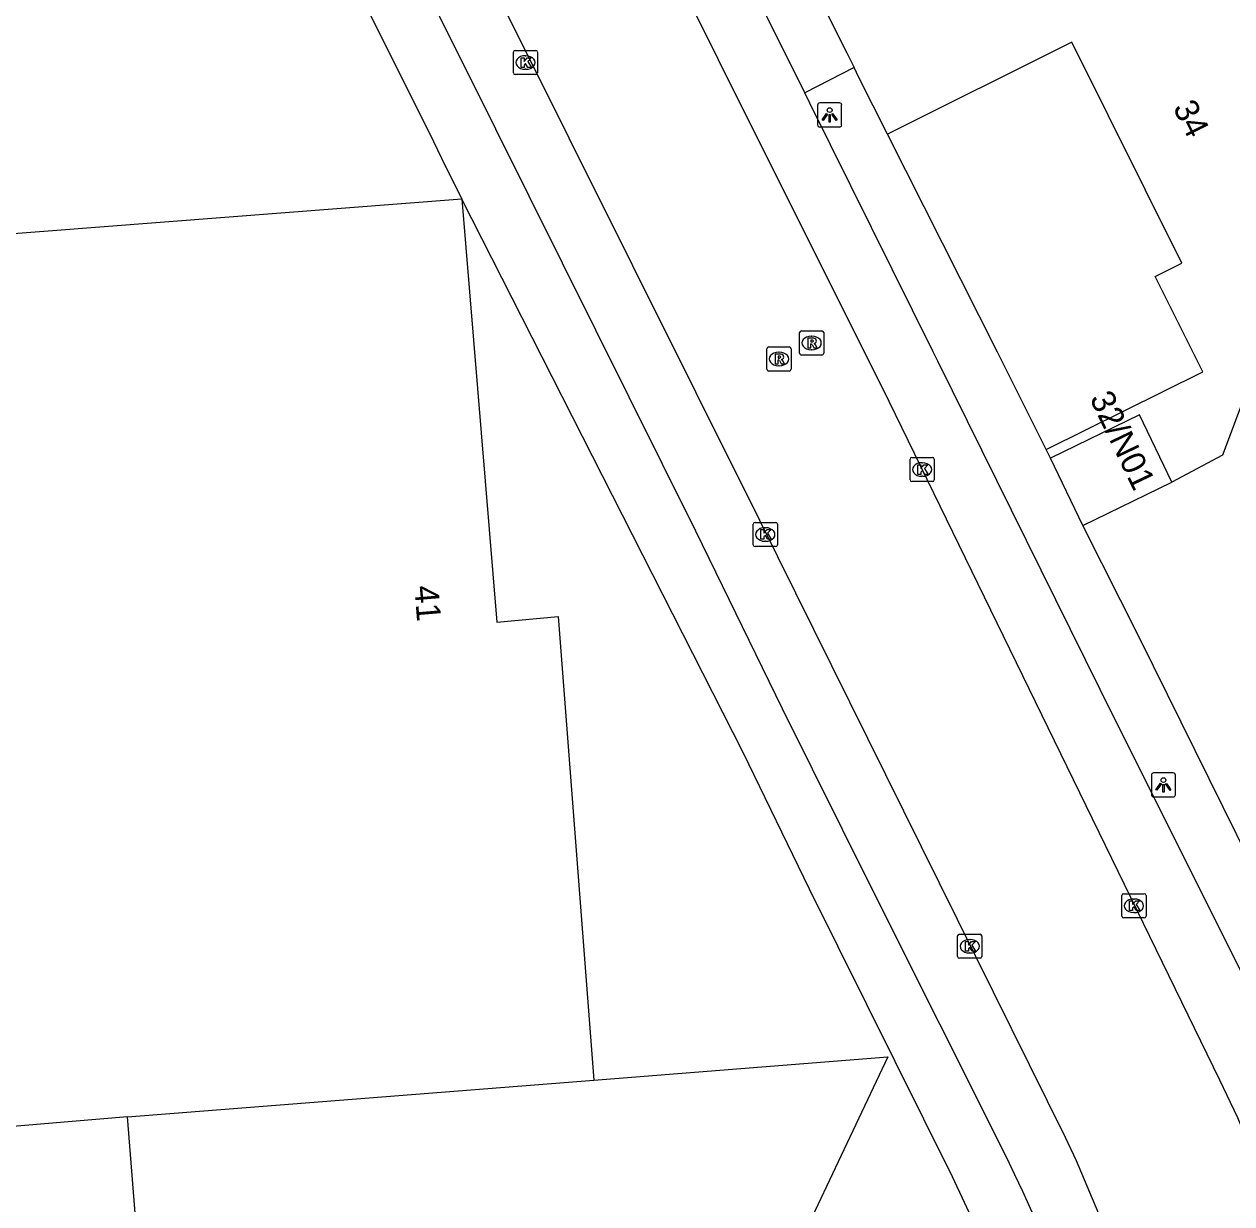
# Model space of a CAD drawing. Extents: x 157793 to 159380, y 380882 to 382313.
# Drawn here: x 158053.94 to 158103.9, y 381421.49 to 381470.3 of the extents above; entities that cross this region are included whole.
import ezdxf

# ---------------------------------------------------------------- set-up
doc = ezdxf.new("R2010")
doc.units = 0
for name, color, linetype in [('IMGEO_Kolk', 7, 'Continuous'), ('IMGEO_Lichtpunt', 7, 'Continuous'), ('IMGEO_Pand', 7, 'Continuous'), ('IMGEO_Pand_nummerreeks', 7, 'Continuous'), ('IMGEO_Rijbaan_lokaal_gesloten', 7, 'Continuous'), ('IMGEO_Rioolput', 7, 'Continuous'), ('IMGEO_Voetpad_open', 7, 'Continuous')]:
    doc.layers.add(name, color=color, linetype=linetype)

msp = doc.modelspace()

# ---------------------------------------------------------------- linework, layer by layer
at = {"layer": 'IMGEO_Kolk'}
for p, q in [((158074.177, 381468.287), (158074.177, 381469.139)), ((158074.252, 381469.213), (158075.104, 381469.213)), ((158075.178, 381469.139), (158075.178, 381468.287)), ((158074.665, 381468.993), (158074.69, 381468.993)), ((158075.104, 381468.213), (158074.252, 381468.213)), ((158074.688, 381468.433), (158074.663, 381468.433)), ((158090.59, 381451.449), (158090.59, 381452.301)), ((158090.665, 381452.375), (158091.517, 381452.375)), ((158091.078, 381452.155), (158091.103, 381452.155)), ((158091.591, 381452.301), (158091.591, 381451.449)), ((158091.101, 381451.595), (158091.076, 381451.595)), ((158091.517, 381451.375), (158090.665, 381451.375)), ((158084.099, 381448.761), (158084.099, 381449.613)), ((158084.174, 381449.687), (158085.026, 381449.687)), ((158085.1, 381449.613), (158085.1, 381448.761)), ((158084.587, 381449.467), (158084.612, 381449.467)), ((158085.026, 381448.687), (158084.174, 381448.687)), ((158084.61, 381448.907), (158084.585, 381448.907)), ((158099.35, 381433.399), (158099.35, 381434.251)), ((158099.425, 381434.325), (158100.277, 381434.325)), ((158099.838, 381434.105), (158099.863, 381434.105)), ((158100.351, 381434.251), (158100.351, 381433.399)), ((158099.861, 381433.545), (158099.836, 381433.545)), ((158100.277, 381433.325), (158099.425, 381433.325)), ((158092.558, 381431.727), (158092.558, 381432.579)), ((158092.633, 381432.653), (158093.485, 381432.653)), ((158093.559, 381432.579), (158093.559, 381431.727)), ((158093.046, 381432.433), (158093.071, 381432.433)), ((158093.485, 381431.653), (158092.633, 381431.653)), ((158093.069, 381431.873), (158093.044, 381431.873))]:
    msp.add_line(p, q, dxfattribs=at)
for points in [[(158074.177, 381468.287), (158074.177, 381469.139)], [(158074.252, 381469.213), (158075.104, 381469.213)], [(158075.178, 381469.139), (158075.178, 381468.287)], [(158074.498, 381468.913), (158074.621, 381468.913), (158074.621, 381468.762), (158074.751, 381468.913), (158074.915, 381468.913), (158074.769, 381468.762), (158074.922, 381468.513), (158074.77, 381468.513), (158074.685, 381468.677), (158074.621, 381468.61), (158074.621, 381468.513), (158074.498, 381468.513), (158074.498, 381468.913)], [(158075.104, 381468.213), (158074.252, 381468.213)], [(158090.59, 381451.449), (158090.59, 381452.301)], [(158090.665, 381452.375), (158091.517, 381452.375)], [(158090.911, 381452.075), (158091.034, 381452.075), (158091.034, 381451.924), (158091.164, 381452.075), (158091.328, 381452.075), (158091.182, 381451.924), (158091.335, 381451.675), (158091.183, 381451.675), (158091.098, 381451.839), (158091.034, 381451.772), (158091.034, 381451.675), (158090.911, 381451.675), (158090.911, 381452.075)], [(158091.591, 381452.301), (158091.591, 381451.449)], [(158091.517, 381451.375), (158090.665, 381451.375)], [(158084.099, 381448.761), (158084.099, 381449.613)], [(158084.174, 381449.687), (158085.026, 381449.687)], [(158085.1, 381449.613), (158085.1, 381448.761)], [(158084.42, 381449.387), (158084.543, 381449.387), (158084.543, 381449.236), (158084.673, 381449.387), (158084.837, 381449.387), (158084.691, 381449.236), (158084.844, 381448.987), (158084.692, 381448.987), (158084.607, 381449.151), (158084.543, 381449.084), (158084.543, 381448.987), (158084.42, 381448.987), (158084.42, 381449.387)], [(158085.026, 381448.687), (158084.174, 381448.687)], [(158099.35, 381433.399), (158099.35, 381434.251)], [(158099.425, 381434.325), (158100.277, 381434.325)], [(158100.351, 381434.251), (158100.351, 381433.399)], [(158099.671, 381434.025), (158099.794, 381434.025), (158099.794, 381433.874), (158099.924, 381434.025), (158100.088, 381434.025), (158099.942, 381433.874), (158100.095, 381433.625), (158099.943, 381433.625), (158099.858, 381433.789), (158099.794, 381433.722), (158099.794, 381433.625), (158099.671, 381433.625), (158099.671, 381434.025)], [(158100.277, 381433.325), (158099.425, 381433.325)], [(158092.558, 381431.727), (158092.558, 381432.579)], [(158092.633, 381432.653), (158093.485, 381432.653)], [(158093.559, 381432.579), (158093.559, 381431.727)], [(158092.879, 381432.353), (158093.002, 381432.353), (158093.002, 381432.202), (158093.132, 381432.353), (158093.296, 381432.353), (158093.15, 381432.202), (158093.303, 381431.953), (158093.151, 381431.953), (158093.066, 381432.117), (158093.002, 381432.05), (158093.002, 381431.953), (158092.879, 381431.953), (158092.879, 381432.353)], [(158093.485, 381431.653), (158092.633, 381431.653)]]:
    msp.add_lwpolyline(points, dxfattribs=at)
for centre, start, end in [((158074.254, 381469.137), 91.552, 178.448), ((158074.254, 381469.137), 91.552, 178.448), ((158075.102, 381469.137), 1.552, 88.448), ((158075.102, 381469.137), 1.552, 88.448), ((158074.254, 381468.289), 181.552, 268.448), ((158074.254, 381468.289), 181.552, 268.448), ((158075.102, 381468.289), 271.552, 358.448), ((158075.102, 381468.289), 271.552, 358.448), ((158090.667, 381452.299), 91.552, 178.448), ((158090.667, 381452.299), 91.552, 178.448), ((158091.515, 381452.299), 1.552, 88.448), ((158091.515, 381452.299), 1.552, 88.448), ((158090.667, 381451.451), 181.552, 268.448), ((158090.667, 381451.451), 181.552, 268.448), ((158091.515, 381451.451), 271.552, 358.448), ((158091.515, 381451.451), 271.552, 358.448), ((158084.176, 381449.611), 91.552, 178.448), ((158084.176, 381449.611), 91.552, 178.448), ((158085.024, 381449.611), 1.552, 88.448), ((158085.024, 381449.611), 1.552, 88.448), ((158084.176, 381448.763), 181.552, 268.448), ((158084.176, 381448.763), 181.552, 268.448), ((158085.024, 381448.763), 271.552, 358.448), ((158085.024, 381448.763), 271.552, 358.448), ((158099.427, 381434.249), 91.552, 178.448), ((158099.427, 381434.249), 91.552, 178.448), ((158100.275, 381434.249), 1.552, 88.448), ((158100.275, 381434.249), 1.552, 88.448), ((158099.427, 381433.401), 181.552, 268.448), ((158099.427, 381433.401), 181.552, 268.448), ((158100.275, 381433.401), 271.552, 358.448), ((158100.275, 381433.401), 271.552, 358.448), ((158092.635, 381432.577), 91.552, 178.448), ((158092.635, 381432.577), 91.552, 178.448), ((158093.483, 381432.577), 1.552, 88.448), ((158093.483, 381432.577), 1.552, 88.448), ((158092.635, 381431.729), 181.552, 268.448), ((158092.635, 381431.729), 181.552, 268.448), ((158093.483, 381431.729), 271.552, 358.448), ((158093.483, 381431.729), 271.552, 358.448)]:
    msp.add_arc(centre, 0.0765, start, end, dxfattribs=at)
for centre, major_axis, ratio, start_param, end_param in [((158074.664, 381468.713), (-0.387, 0.002), 0.722429, 4.712389, 7.853982), ((158074.689, 381468.713), (-0.39, 0.002), 0.717154, 1.570796, 4.712389), ((158091.077, 381451.875), (-0.387, 0.002), 0.722429, 4.712389, 7.853982), ((158091.102, 381451.875), (-0.39, 0.002), 0.717154, 1.570796, 4.712389), ((158084.586, 381449.187), (-0.387, 0.002), 0.722429, 4.712389, 7.853982), ((158084.611, 381449.187), (-0.39, 0.002), 0.717154, 1.570796, 4.712389), ((158099.837, 381433.825), (-0.387, 0.002), 0.722429, 4.712389, 7.853982), ((158099.862, 381433.825), (-0.39, 0.002), 0.717154, 1.570796, 4.712389), ((158093.045, 381432.153), (-0.387, 0.002), 0.722429, 4.712389, 7.853982), ((158093.07, 381432.153), (-0.39, 0.002), 0.717154, 1.570796, 4.712389)]:
    msp.add_ellipse(centre, major_axis=major_axis, ratio=ratio, start_param=start_param, end_param=end_param, dxfattribs=at)
at = {"layer": 'IMGEO_Lichtpunt'}
for p, q in [((158087.665, 381467.042), (158086.857, 381467.042)), ((158087.665, 381467.042), (158086.857, 381467.042)), ((158086.763, 381466.947), (158086.763, 381466.14)), ((158086.763, 381466.947), (158086.763, 381466.14)), ((158087.759, 381466.14), (158087.759, 381466.947)), ((158087.759, 381466.14), (158087.759, 381466.947)), ((158086.857, 381466.046), (158087.665, 381466.046)), ((158086.857, 381466.046), (158087.665, 381466.046)), ((158100.573, 381439.229), (158100.573, 381438.422)), ((158100.573, 381439.229), (158100.573, 381438.422)), ((158101.475, 381439.324), (158100.667, 381439.324)), ((158101.475, 381439.324), (158100.667, 381439.324)), ((158101.569, 381438.422), (158101.569, 381439.229)), ((158101.569, 381438.422), (158101.569, 381439.229)), ((158100.667, 381438.328), (158101.475, 381438.328)), ((158100.667, 381438.328), (158101.475, 381438.328))]:
    msp.add_line(p, q, dxfattribs=at)
for points in [[(158087.137, 381466.611), (158087.176, 381466.583), (158086.988, 381466.321), (158086.95, 381466.348), (158087.137, 381466.611)], [(158087.239, 381466.563), (158087.286, 381466.563), (158087.286, 381466.241), (158087.239, 381466.241), (158087.239, 381466.563)], [(158087.349, 381466.583), (158087.387, 381466.61), (158087.574, 381466.348), (158087.535, 381466.32), (158087.349, 381466.583)], [(158100.947, 381438.893), (158100.986, 381438.865), (158100.798, 381438.603), (158100.76, 381438.63), (158100.947, 381438.893)], [(158101.049, 381438.845), (158101.096, 381438.845), (158101.096, 381438.523), (158101.049, 381438.523), (158101.049, 381438.845)], [(158101.159, 381438.865), (158101.197, 381438.892), (158101.384, 381438.63), (158101.345, 381438.602), (158101.159, 381438.865)]]:
    msp.add_lwpolyline(points, dxfattribs=at)
for centre in [(158087.262, 381466.745), (158101.072, 381439.027)]:
    msp.add_circle(centre, 0.0994, dxfattribs=at)
for centre, start, end in [((158086.857, 381466.947), 90, 180), ((158086.857, 381466.947), 90, 180), ((158087.665, 381466.947), 0, 90), ((158087.665, 381466.947), 0, 90), ((158086.857, 381466.14), 180, 270), ((158086.857, 381466.14), 180, 270), ((158087.665, 381466.14), 270, 0), ((158087.665, 381466.14), 270, 360), ((158100.667, 381439.229), 90, 180), ((158100.667, 381439.229), 90, 180), ((158101.475, 381439.229), 0, 90), ((158101.475, 381439.229), 0, 90), ((158100.667, 381438.422), 180, 270), ((158100.667, 381438.422), 180, 270), ((158101.475, 381438.422), 270, 0), ((158101.475, 381438.422), 270, 360)]:
    msp.add_arc(centre, 0.0946, start, end, dxfattribs=at)
at = {"layer": 'IMGEO_Pand'}
for points in [[(158084.296, 381476.482), (158087.968, 381469.11), (158088.271, 381468.505)], [(158067.864, 381471.463), (158067.97, 381471.251), (158070.869, 381465.451), (158071.21, 381464.76), (158072.051, 381463.055)], [(158096.22, 381452.704), (158102.697, 381455.916), (158100.731, 381459.866), (158101.836, 381460.416), (158097.286, 381469.556), (158097.196, 381469.511), (158089.65, 381465.754)], [(158089.65, 381465.754), (158088.475, 381468.099), (158088.271, 381468.505)], [(158072.051, 381463.055), (158027.635, 381459.625)], [(158072.051, 381463.055), (158073.487, 381445.554), (158076.026, 381445.793), (158077.503, 381426.615)], [(158111.452, 381459.814), (158111.381, 381459.956), (158105.1, 381456.683), (158103.521, 381452.469), (158101.422, 381451.35)], [(158101.422, 381451.35), (158100.079, 381454.131), (158096.4, 381452.344)], [(158096.4, 381452.344), (158096.22, 381452.704)], [(158097.743, 381449.563), (158096.4, 381452.344)], [(158097.743, 381449.563), (158101.422, 381451.35)], [(158077.503, 381426.615), (158089.665, 381427.576), (158085.807, 381419.415), (158086.856, 381406.18), (158085.022, 381402.08), (158077.302, 381401.467), (158076.253, 381399.424), (158072.317, 381399.108), (158072.255, 381400.084), (158071.154, 381400.01), (158071.229, 381399.009), (158063.879, 381398.451), (158063.347, 381404.918), (158059.839, 381404.668), (158058.219, 381425.091)], [(158058.219, 381425.091), (158077.503, 381426.615)], [(158058.219, 381425.091), (158050.521, 381424.443)]]:
    msp.add_lwpolyline(points, dxfattribs=at)
at = {"layer": 'IMGEO_Rijbaan_lokaal_gesloten'}
for points in [[(158116.632, 381344.813), (158116.021, 381346.737), (158115.709, 381348.982), (158112.092, 381395.233), (158111.117, 381402.923), (158109.46, 381410.496), (158107.132, 381417.89), (158104.154, 381425.047), (158103.399, 381426.613), (158089.726, 381454.684), (158068.546, 381497.113)], [(158063.323, 381491.963), (158084.358, 381449.773), (158097, 381424.252), (158097.468, 381423.282), (158100.308, 381416.538), (158102.534, 381409.567), (158104.129, 381402.425), (158105.079, 381395.169), (158108.678, 381349.094), (158108.99, 381346.367), (158109.545, 381343.679), (158109.885, 381342.445), (158111.071, 381338.314), (158112.621, 381334.306), (158114.523, 381330.452), (158114.85, 381329.868), (158129.631, 381306.832), (158130.692, 381305.062), (158133.891, 381298.949)]]:
    msp.add_lwpolyline(points, dxfattribs=at)
at = {"layer": 'IMGEO_Rioolput'}
for p, q in [((158086.016, 381456.687), (158086.016, 381457.539)), ((158086.091, 381457.613), (158086.943, 381457.613)), ((158087.017, 381457.539), (158087.017, 381456.687)), ((158086.504, 381457.393), (158086.529, 381457.393)), ((158084.665, 381456.023), (158084.665, 381456.875)), ((158084.74, 381456.949), (158085.592, 381456.949)), ((158085.153, 381456.729), (158085.178, 381456.729)), ((158085.666, 381456.875), (158085.666, 381456.023)), ((158086.943, 381456.613), (158086.091, 381456.613)), ((158086.527, 381456.833), (158086.502, 381456.833)), ((158085.176, 381456.169), (158085.151, 381456.169)), ((158085.592, 381455.949), (158084.74, 381455.949))]:
    msp.add_line(p, q, dxfattribs=at)
for points in [[(158086.016, 381456.687), (158086.016, 381457.539)], [(158086.091, 381457.613), (158086.943, 381457.613)], [(158087.017, 381457.539), (158087.017, 381456.687)], [(158086.605, 381457.311), (158086.353, 381457.313), (158086.353, 381456.913)], [(158086.353, 381456.913), (158086.477, 381456.913), (158086.477, 381457.075), (158086.488, 381457.075)], [(158086.531, 381457.232), (158086.477, 381457.232), (158086.477, 381457.151)], [(158086.477, 381457.151), (158086.529, 381457.151)], [(158086.535, 381457.046), (158086.606, 381456.913), (158086.746, 381456.913), (158086.681, 381457.039)], [(158084.665, 381456.023), (158084.665, 381456.875)], [(158084.74, 381456.949), (158085.592, 381456.949)], [(158085.254, 381456.647), (158085.002, 381456.649), (158085.002, 381456.249)], [(158085.18, 381456.568), (158085.126, 381456.568), (158085.126, 381456.487)], [(158085.666, 381456.875), (158085.666, 381456.023)], [(158086.943, 381456.613), (158086.091, 381456.613)], [(158085.002, 381456.249), (158085.126, 381456.249), (158085.126, 381456.411), (158085.137, 381456.411)], [(158085.126, 381456.487), (158085.178, 381456.487)], [(158085.184, 381456.382), (158085.255, 381456.249), (158085.395, 381456.249), (158085.33, 381456.375)], [(158085.592, 381455.949), (158084.74, 381455.949)]]:
    msp.add_lwpolyline(points, dxfattribs=at)
for centre, radius, start, end in [((158086.093, 381457.537), 0.0765, 91.552, 178.448), ((158086.093, 381457.537), 0.0765, 91.552, 178.448), ((158086.941, 381457.537), 0.0765, 1.552, 88.448), ((158086.941, 381457.537), 0.0765, 1.552, 88.448), ((158086.487, 381457.022), 0.0533, 26.0293, 88.6989), ((158086.513, 381457.34), 0.19, 274.7715, 282.9687), ((158086.537, 381457.136), 0.0964, 77.0061, 93.1865), ((158086.551, 381457.193), 0.0378, 276.6634, 79.6772), ((158086.604, 381457.201), 0.109, 350.3612, 89.416), ((158086.602, 381457.201), 0.112, 277.5842, 350.9817), ((158086.586, 381456.986), 0.108, 29.5134, 73.7905), ((158084.742, 381456.873), 0.0765, 91.552, 178.448), ((158084.742, 381456.873), 0.0765, 91.552, 178.448), ((158085.186, 381456.472), 0.0964, 77.0061, 93.1865), ((158085.2, 381456.529), 0.0378, 276.6634, 79.6772), ((158085.253, 381456.537), 0.109, 350.3612, 89.416), ((158085.59, 381456.873), 0.0765, 1.552, 88.448), ((158085.59, 381456.873), 0.0765, 1.552, 88.448), ((158086.093, 381456.689), 0.0765, 181.552, 268.448), ((158086.093, 381456.689), 0.0765, 181.552, 268.448), ((158086.941, 381456.689), 0.0765, 271.552, 358.448), ((158086.941, 381456.689), 0.0765, 271.552, 358.448), ((158085.136, 381456.358), 0.0533, 26.0293, 88.6989), ((158085.162, 381456.676), 0.19, 274.7715, 282.9687), ((158085.251, 381456.537), 0.112, 277.5842, 350.9817), ((158085.235, 381456.322), 0.108, 29.5134, 73.7905), ((158084.742, 381456.025), 0.0765, 181.552, 268.448), ((158084.742, 381456.025), 0.0765, 181.552, 268.448), ((158085.59, 381456.025), 0.0765, 271.552, 358.448), ((158085.59, 381456.025), 0.0765, 271.552, 358.448)]:
    msp.add_arc(centre, radius, start, end, dxfattribs=at)
for centre, major_axis, ratio, start_param, end_param in [((158086.503, 381457.113), (-0.387, 0.002), 0.722429, 4.712389, 7.853982), ((158086.528, 381457.113), (-0.39, 0.002), 0.717154, 1.570796, 4.712389), ((158085.152, 381456.449), (-0.387, 0.002), 0.722429, 4.712389, 7.853982), ((158085.177, 381456.449), (-0.39, 0.002), 0.717154, 1.570796, 4.712389)]:
    msp.add_ellipse(centre, major_axis=major_axis, ratio=ratio, start_param=start_param, end_param=end_param, dxfattribs=at)
at = {"layer": 'IMGEO_Voetpad_open'}
for points in [[(158086.232, 381467.454), (158073.669, 381492.708)], [(158094.587, 381423.396), (158089.04, 381434.486), (158085.312, 381441.968), (158081.726, 381449.322), (158073.447, 381465.963), (158070.036, 381472.829), (158062.759, 381487.431)], [(158088.271, 381468.505), (158086.232, 381467.454)], [(158105.373, 381428.915), (158098.454, 381442.769), (158091.734, 381456.357), (158091.541, 381456.746), (158086.441, 381467.033), (158086.232, 381467.454)], [(158096.22, 381452.704), (158094.203, 381456.735), (158089.65, 381465.754)], [(158100.914, 381384.645), (158100.309, 381392.192), (158100.156, 381394.103), (158099.801, 381398.61), (158098.594, 381405.276), (158096.796, 381411.807), (158094.422, 381418.152), (158092.346, 381422.615), (158086.434, 381434.52), (158083.681, 381440.171), (158072.051, 381463.055)], [(158105.266, 381434.42), (158100.082, 381444.906), (158097.743, 381449.563)]]:
    msp.add_lwpolyline(points, dxfattribs=at)
msp.add_arc((158020.956, 381387.461), 81.932, 8.77496, 26.01437, dxfattribs=at)

# ---------------------------------------------------------------- texts
at = {"layer": 'IMGEO_Pand_nummerreeks'}
for s, rotation, p in [('34', 296.4647, (158101.448, 381466.848)), ('32/N01', 295.5885, (158098.003, 381454.822)), ('41', 274.6923, (158070.075, 381447.044))]:
    msp.add_text(s, height=1, rotation=rotation, dxfattribs=at).set_placement(p)

doc.saveas('drawing.dxf')
